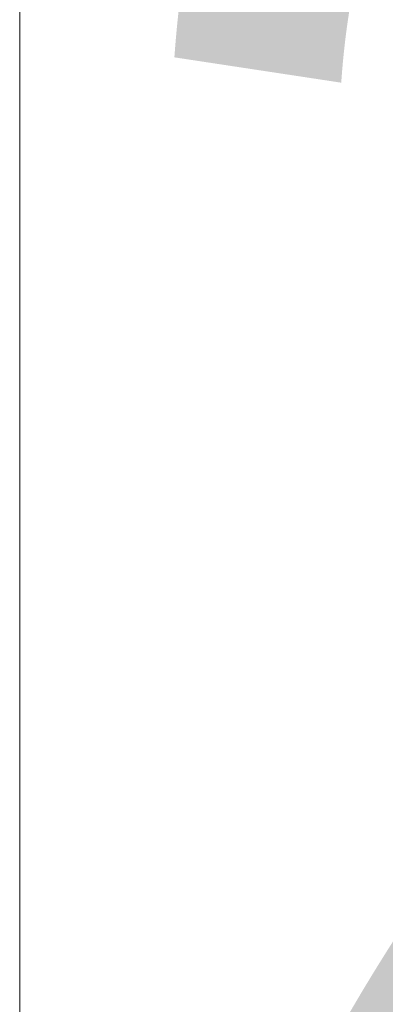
# Model space of a CAD drawing. Header units: feet. Extents: x 92 to 141.3, y -5 to 23.6.
# Tile 489 of 651: x 126.0821 to 126.1187, y 14.8942 to 14.9925. Entities that reach past the tile are written whole.
import ezdxf
from ezdxf.enums import TextEntityAlignment as Align

# ---------------------------------------------------------------- set-up
doc = ezdxf.new("R2010")
doc.units = ezdxf.units.FT
doc.header["$MEASUREMENT"] = 0
doc.set_wipeout_variables(frame=1)
doc.layers.add('CUY - Design$0$GM_X_State_Shield', color=7, linetype='Continuous', lineweight=0)
doc.layers.add('SH_Data', color=7, linetype='Continuous')
doc.layers.add('TX_P_20', color=7, linetype='Continuous')
doc.styles.add('CUY - Design$0$Styledgn030', font='dgn030.shx')

# ---------------------------------------------------------------- blocks, each defined once
blk = doc.blocks.new('CUY - Design$0$DGN_COMPLEXSHAPE46')
at = {"layer": 'CUY - Design$0$GM_X_State_Shield', "color": 7, "linetype": 'Continuous', "lineweight": 13}
blk.add_line((2203826.25, 1291004.67), (2203826.25, 1289948.04), dxfattribs=at)

msp = doc.modelspace()

# ---------------------------------------------------------------- wipeouts: each hides what was drawn before it
msp.add_wipeout([(126.082879, 15.123227), (126.633088, 15.140838), (126.613554, 14.765465), (126.104416, 14.720117)]).dxf.layer = 'SH_Data'

# ---------------------------------------------------------------- next in the draw order: block references
at = {"layer": 'CUY - Design$0$GM_X_State_Shield', "color": 7, "linetype": 'Continuous', "lineweight": 13, "xscale": 0.0003085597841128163, "yscale": 0.0003085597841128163, "zscale": 0.0003085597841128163}
msp.add_blockref('CUY - Design$0$DGN_COMPLEXSHAPE46', (-553.930051, -383.218289), dxfattribs=at)

# ---------------------------------------------------------------- next in the draw order: texts
at = {"layer": 'TX_P_20', "color": 9, "linetype": 'Continuous', "lineweight": 13, "style": 'CUY - Design$0$Styledgn030', "width": 0.661765}
msp.add_text('283D', height=0.2098207, dxfattribs=at).set_placement((126.309445, 14.830791), align=Align.CENTER)

doc.saveas('drawing.dxf')
